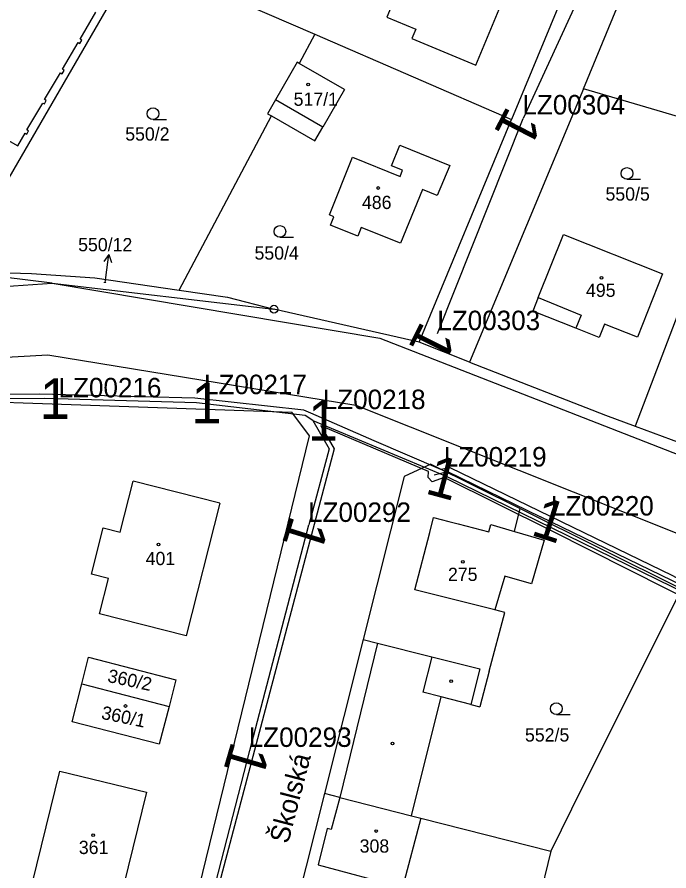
# Model space of a CAD drawing. Extents: x -738131 to -734179, y -1033447 to -1030078.
# Drawn here: x -735805.6 to -735722, y -1031900.8 to -1031791.3 of the extents above; entities that cross this region are included whole.
import ezdxf

# ---------------------------------------------------------------- set-up
doc = ezdxf.new("R2010")
doc.units = 0
for name, color, linetype in [('ftf_2010', 7, 'Continuous'), ('ftf_3010', 7, 'Continuous'), ('ftf_3010_ftf_3010_gtda_3015_gtda_3015_1', 7, 'Continuous'), ('ftf_nu', 7, 'Continuous'), ('Vrstva 1', 7, 'Continuous'), ('Vrstva 2', 7, 'Continuous'), ('Vrstva 3', 7, 'Continuous'), ('Vrstva 4', 7, 'Continuous'), ('Vrstva 5', 7, 'Continuous'), ('Vrstva 7', 7, 'Continuous'), ('Vrstva 8', 7, 'Continuous')]:
    doc.layers.add(name, color=color, linetype=linetype)

msp = doc.modelspace()

# ---------------------------------------------------------------- linework, layer by layer
at = {"layer": 'ftf_2010'}
for points in [[(-735723.71, -1031767.41), (-735740.7, -1031804.32)], [(-735751.68, -1031831.9), (-735740.7, -1031804.32)], [(-735704.95, -1031871.47), (-735706.47, -1031871.55), (-735713.97, -1031867.28), (-735721.47, -1031863), (-735735.75, -1031856.08), (-735750.03, -1031849.16), (-735751.26, -1031849.34), (-735759.78, -1031845.67), (-735767.94, -1031842.11), (-735768.8, -1031841.74), (-735782.82, -1031840.2), (-735802.7, -1031839.67), (-735840.4, -1031839.84), (-735851.45, -1031845.21), (-735851.86, -1031848.34)], [(-735802.06, -1031840.26), (-735814.19, -1031840.32), (-735826.31, -1031840.35)], [(-735782.6, -1031840.82), (-735802.06, -1031840.26)], [(-735767.65, -1031843.06), (-735768.63, -1031842.41), (-735782.6, -1031840.82)], [(-735767.65, -1031843.06), (-735765.57, -1031846.71), (-735768.2, -1031856.47)], [(-735767.65, -1031843.06), (-735750.47, -1031850.23), (-735719.61, -1031865.34), (-735718.8, -1031864.98)], [(-735704.95, -1031871.47), (-735706.37, -1031872.19), (-735707.6, -1031872.09), (-735722.28, -1031864.67), (-735736.96, -1031857.25), (-735750.81, -1031850.37), (-735752.37, -1031850.93), (-735752.89, -1031850.37), (-735752.83, -1031849.61), (-735766.65, -1031843.74), (-735764.94, -1031846.69), (-735783.41, -1031916.56), (-735791.12, -1031947.31)], [(-735752.11, -1031850.03), (-735750.39, -1031849.62), (-735738.44, -1031855.43)], [(-735718.8, -1031864.98), (-735738.44, -1031855.43)], [(-735775.75, -1031885.41), (-735768.2, -1031856.47)], [(-735783.41, -1031915.11), (-735775.75, -1031885.41)]]:
    msp.add_lwpolyline(points, dxfattribs=at)
at = {"layer": 'Vrstva 1'}
for points in [[(-735732.96, -1031800.52), (-735704.95, -1031732.78)], [(-735792.65, -1031782.59), (-735767.42, -1031793.52)], [(-735755.34, -1031784.53), (-735758.17, -1031791.32)], [(-735746.77, -1031797.5), (-735742.03, -1031786.15)], [(-735734.58, -1031786.07), (-735742.18, -1031804.45)], [(-735792.18, -1031786.82), (-735813.65, -1031823.92)], [(-735797.53, -1031794.14), (-735795.51, -1031790.69)], [(-735758.17, -1031791.32), (-735754.45, -1031792.87)], [(-735767.42, -1031793.52), (-735769.41, -1031797.27)], [(-735767.42, -1031793.52), (-735742.18, -1031804.45)], [(-735754.45, -1031792.87), (-735754.96, -1031794.08)], [(-735799.8, -1031798.02), (-735797.79, -1031794.58)], [(-735797.79, -1031794.58), (-735797.57, -1031794.7)], [(-735797.57, -1031794.7), (-735797.32, -1031794.27)], [(-735797.32, -1031794.27), (-735797.53, -1031794.14)], [(-735754.96, -1031794.08), (-735746.77, -1031797.5)], [(-735769.68, -1031797.12), (-735772.46, -1031801.95)], [(-735769.41, -1031797.27), (-735769.68, -1031797.12)], [(-735799.84, -1031798.58), (-735799.59, -1031798.15)], [(-735799.59, -1031798.15), (-735799.8, -1031798.02)], [(-735763.62, -1031800.61), (-735769.41, -1031797.27)], [(-735802.08, -1031801.9), (-735800.06, -1031798.45)], [(-735800.06, -1031798.45), (-735799.84, -1031798.58)], [(-735763.62, -1031800.61), (-735766.4, -1031805.44)], [(-735732.96, -1031800.52), (-735747.57, -1031835.59)], [(-735712.17, -1031806.65), (-735732.96, -1031800.52)], [(-735804.34, -1031805.78), (-735802.32, -1031802.34)], [(-735802.32, -1031802.34), (-735802.11, -1031802.46)], [(-735802.11, -1031802.46), (-735801.86, -1031802.02)], [(-735801.86, -1031802.02), (-735802.08, -1031801.9)], [(-735772.46, -1031801.95), (-735773.47, -1031803.71)], [(-735773.47, -1031803.71), (-735772.98, -1031804)], [(-735784.81, -1031826.34), (-735772.98, -1031804)], [(-735772.98, -1031804), (-735767.41, -1031807.2)], [(-735754.04, -1031833.01), (-735742.18, -1031804.45)], [(-735804.38, -1031806.34), (-735804.13, -1031805.91)], [(-735804.13, -1031805.91), (-735804.34, -1031805.78)], [(-735767.41, -1031807.2), (-735766.4, -1031805.44)], [(-735805.51, -1031807.83), (-735804.59, -1031806.21)], [(-735804.59, -1031806.21), (-735804.38, -1031806.34)], [(-735712.17, -1031806.65), (-735726.29, -1031843.79)], [(-735806.8, -1031807.09), (-735805.51, -1031807.83)], [(-735757.57, -1031810.39), (-735756.52, -1031807.76)], [(-735756.52, -1031807.76), (-735750.1, -1031810.34)], [(-735765.54, -1031816.7), (-735762.57, -1031809.3)], [(-735762.57, -1031809.3), (-735756.48, -1031811.75)], [(-735756.16, -1031810.95), (-735757.57, -1031810.39)], [(-735756.48, -1031811.75), (-735756.16, -1031810.95)], [(-735750.1, -1031810.34), (-735751.7, -1031814.22)], [(-735753.59, -1031813.44), (-735756.42, -1031820.31)], [(-735751.7, -1031814.22), (-735753.59, -1031813.44)], [(-735764.98, -1031816.93), (-735765.54, -1031816.7)], [(-735765.41, -1031818), (-735764.98, -1031816.93)], [(-735761.9, -1031819.41), (-735765.41, -1031818)], [(-735761.45, -1031818.29), (-735761.9, -1031819.41)], [(-735756.42, -1031820.31), (-735761.45, -1031818.29)], [(-735738.76, -1031827.3), (-735735.5, -1031819.21)], [(-735735.5, -1031819.21), (-735722.8, -1031824.26)], [(-735801.1, -1031825.45), (-735813.65, -1031823.92)], [(-735813.65, -1031823.92), (-735803.78, -1031824.19)], [(-735803.78, -1031824.19), (-735795.65, -1031824.78)], [(-735722.8, -1031824.26), (-735726.03, -1031832.36)], [(-735840.85, -1031828.2), (-735801.1, -1031825.45)], [(-735801.1, -1031825.45), (-735772.65, -1031828.79)], [(-735801.1, -1031825.45), (-735759.05, -1031832.5)], [(-735795.65, -1031824.78), (-735784.81, -1031826.34)], [(-735784.81, -1031826.34), (-735778.6, -1031827.24)], [(-735778.6, -1031827.24), (-735772.65, -1031828.79)], [(-735738.76, -1031827.3), (-735739.46, -1031829.03)], [(-735754.04, -1031833.01), (-735772.65, -1031828.79)], [(-735733.93, -1031831.23), (-735739.46, -1031829.03)], [(-735730.24, -1031830.69), (-735730.93, -1031832.42)], [(-735726.03, -1031832.36), (-735730.24, -1031830.69)], [(-735730.93, -1031832.42), (-735733.93, -1031831.23)], [(-735759.05, -1031832.5), (-735717.21, -1031848.85)], [(-735747.57, -1031835.59), (-735754.04, -1031833.01)], [(-735842.87, -1031836.97), (-735801.68, -1031834.63)], [(-735801.68, -1031834.63), (-735762.15, -1031841.1)], [(-735747.57, -1031835.59), (-735730.12, -1031842.37)], [(-735841.77, -1031839.51), (-735770.36, -1031841.99)], [(-735768.08, -1031845.02), (-735770.36, -1031841.99)], [(-735762.15, -1031841.1), (-735720.34, -1031857.78)], [(-735730.12, -1031842.37), (-735726.29, -1031843.79)], [(-735726.29, -1031843.79), (-735719.39, -1031846.35)], [(-735789.57, -1031932.9), (-735768.08, -1031845.02)], [(-735752.54, -1031848.66), (-735755.96, -1031850.23)], [(-735752.54, -1031848.66), (-735741.08, -1031854.36)], [(-735792.37, -1031857.4), (-735790.7, -1031850.84)], [(-735779.58, -1031853.67), (-735790.7, -1031850.84)], [(-735755.96, -1031850.23), (-735761.22, -1031871.16)], [(-735779.58, -1031853.67), (-735783.9, -1031870.68)], [(-735741.78, -1031857.3), (-735741.08, -1031854.36)], [(-735741.08, -1031854.36), (-735720.37, -1031864.67)], [(-735796.07, -1031862.76), (-735794.57, -1031856.84)], [(-735794.57, -1031856.84), (-735792.37, -1031857.4)], [(-735741.78, -1031857.3), (-735738, -1031858.4)], [(-735738, -1031858.4), (-735739.63, -1031864.02)], [(-735793.87, -1031863.32), (-735796.07, -1031862.76)], [(-735795.02, -1031867.86), (-735793.87, -1031863.32)], [(-735743.04, -1031863.03), (-735744.3, -1031867.37)], [(-735739.63, -1031864.02), (-735743.04, -1031863.03)], [(-735720.37, -1031864.67), (-735734.46, -1031892.93)], [(-735783.9, -1031870.68), (-735795.02, -1031867.86)], [(-735745.04, -1031875.22), (-735743.05, -1031867.69)], [(-735743.05, -1031867.69), (-735744.3, -1031867.37)], [(-735761.22, -1031871.16), (-735766.19, -1031890.92)], [(-735797.3, -1031876.85), (-735796.43, -1031873.44)], [(-735796.43, -1031873.44), (-735785.24, -1031876.32)], [(-735745.04, -1031875.22), (-735746.22, -1031879.79)], [(-735798.53, -1031881.71), (-735797.3, -1031876.85)], [(-735797.3, -1031876.85), (-735786.12, -1031879.74)], [(-735785.24, -1031876.32), (-735786.12, -1031879.74)], [(-735754.99, -1031893.78), (-735751.21, -1031878.51)], [(-735747.39, -1031879.49), (-735751.21, -1031878.51)], [(-735786.12, -1031879.74), (-735787.37, -1031884.59)], [(-735747.39, -1031879.49), (-735746.22, -1031879.79)], [(-735787.37, -1031884.59), (-735798.53, -1031881.71)], [(-735804.24, -1031904.75), (-735800.13, -1031888.04)], [(-735800.13, -1031888.04), (-735789.02, -1031890.76)], [(-735789.02, -1031890.76), (-735793.11, -1031907.48)], [(-735766.19, -1031890.92), (-735769.72, -1031904.97)], [(-735764.21, -1031891.43), (-735766.19, -1031890.92)], [(-735764.21, -1031891.43), (-735754.99, -1031893.78)], [(-735734.46, -1031892.93), (-735737.15, -1031898.33)], [(-735754.99, -1031893.78), (-735753.79, -1031894.08)], [(-735753.79, -1031894.08), (-735737.15, -1031898.33)], [(-735737.15, -1031898.33), (-735738.7, -1031904.82)]]:
    msp.add_lwpolyline(points, dxfattribs=at)
at = {"layer": 'Vrstva 3'}
for p, q in [((-735788.17, -1031804.46), (-735786.42, -1031804.46)), ((-735727.36, -1031812.12), (-735725.61, -1031812.12)), ((-735771.89, -1031819.56), (-735770.14, -1031819.56)), ((-735736.42, -1031880.78), (-735734.67, -1031880.78))]:
    msp.add_line(p, q, dxfattribs=at)
for centre in [(-735788.17, -1031803.71), (-735727.36, -1031811.37), (-735771.89, -1031818.81), (-735736.42, -1031880.03)]:
    msp.add_circle(centre, 0.75, dxfattribs=at)
at = {"layer": 'Vrstva 4'}
for points in [[(-735766.4, -1031805.44), (-735772.46, -1031801.95)], [(-735738.76, -1031827.3), (-735733.24, -1031829.55)], [(-735733.24, -1031829.55), (-735733.93, -1031831.23)], [(-735752.67, -1031857.44), (-735752.17, -1031855.51)], [(-735752.17, -1031855.51), (-735750.2, -1031856.02)], [(-735750.2, -1031856.02), (-735749.02, -1031856.32)], [(-735749.02, -1031856.32), (-735745.09, -1031857.33)], [(-735745.09, -1031857.33), (-735744.83, -1031856.42)], [(-735744.83, -1031856.42), (-735741.78, -1031857.3)], [(-735754.57, -1031864.79), (-735752.67, -1031857.44)], [(-735744.3, -1031867.37), (-735754.57, -1031864.79)], [(-735759.38, -1031871.61), (-735764.21, -1031891.43)], [(-735761.22, -1031871.16), (-735759.38, -1031871.61)], [(-735759.38, -1031871.61), (-735752.4, -1031873.37)], [(-735752.4, -1031873.37), (-735753.57, -1031877.9)], [(-735752.4, -1031873.37), (-735746.25, -1031874.92)], [(-735746.25, -1031874.92), (-735747.39, -1031879.49)], [(-735751.21, -1031878.51), (-735753.57, -1031877.9)], [(-735764.21, -1031891.43), (-735765.32, -1031895.53)], [(-735753.79, -1031894.08), (-735756.17, -1031902.98)], [(-735765.81, -1031895.41), (-735766.98, -1031900.08)], [(-735765.32, -1031895.53), (-735765.81, -1031895.41)], [(-735766.98, -1031900.08), (-735756.17, -1031902.98)]]:
    msp.add_lwpolyline(points, dxfattribs=at)
at = {"layer": 'Vrstva 5'}
for centre in [(-735768.25, -1031799.96), (-735759.3, -1031813.24), (-735730.63, -1031824.77), (-735787.46, -1031858.97), (-735748.43, -1031861.19), (-735749.92, -1031876.51), (-735791.71, -1031879.69), (-735757.46, -1031884.49), (-735759.53, -1031895.73), (-735795.86, -1031896.27)]:
    msp.add_circle(centre, 0.175, dxfattribs=at)
at = {"layer": 'Vrstva 7'}
for p, q in [((-735793.85, -1031821.76), (-735794.47, -1031822.69)), ((-735794.23, -1031824.74), (-735793.85, -1031821.76)), ((-735793.85, -1031821.76), (-735793.48, -1031822.82))]:
    msp.add_line(p, q, dxfattribs=at)
msp.add_lwpolyline([(-735794.32, -1031825.42), (-735794.23, -1031824.74)], dxfattribs=at)
at = {"layer": 'Vrstva 8'}
for radius in [0.5, 0.0303]:
    msp.add_circle((-735772.65, -1031828.79), radius, dxfattribs=at)

# ---------------------------------------------------------------- texts
at = {"layer": 'ftf_3010'}
for rotation, p in [(242.7555, (-735742.71, -1031802.55)), (243.4456, (-735753.72, -1031830.16)), (344.9278, (-735753.41, -1031852.38)), (342.2198, (-735739.85, -1031857.71)), (252.5329, (-735770.48, -1031855.08)), (253.6336, (-735778.06, -1031884.05))]:
    msp.add_text('1', height=5.2, rotation=rotation, dxfattribs=at).set_placement(p)
for p in [(-735802.71, -1031842.86), (-735783.25, -1031843.42), (-735768.29, -1031845.66)]:
    msp.add_text('1', height=5.2, dxfattribs=at).set_placement(p)
at = {"layer": 'ftf_3010_ftf_3010_gtda_3015_gtda_3015_1'}
for s, p in [('LZ00304', (-735740.78, -1031803.81)), ('LZ00303', (-735751.7, -1031831.48)), ('LZ00216', (-735800.29, -1031840.1)), ('LZ00217', (-735781.63, -1031839.69)), ('LZ00218', (-735766.4, -1031841.61)), ('LZ00219', (-735750.87, -1031848.97)), ('LZ00220', (-735737.12, -1031855.26)), ('LZ00292', (-735768.28, -1031856.08)), ('LZ00293', (-735775.89, -1031884.94))]:
    msp.add_text(s, height=2.5, dxfattribs=at).set_placement(p)
at = {"layer": 'ftf_nu'}
msp.add_text('Školská', height=2.5, rotation=75.4621, dxfattribs=at).set_placement((-735770.84, -1031897.47))
at = {"layer": 'Vrstva 2'}
for s, height, p in [('517/1', 1.7, (-735770.13, -1031802.7)), ('550/2', 1.7, (-735791.74, -1031807.16)), ('550/5', 1.7, (-735730.12, -1031814.86)), ('486', 1.7, (-735761.37, -1031815.94)), ('550/4', 1.7, (-735775.15, -1031822.43)), ('550/12', 0.1, (-735794.53, -1031825.42)), ('495', 1.7, (-735732.62, -1031827.21)), ('401', 1.7, (-735789.12, -1031861.62)), ('275', 1.7, (-735750.33, -1031863.65)), ('552/5', 1.7, (-735740.45, -1031884.25)), ('308', 1.7, (-735761.66, -1031898.5)), ('361', 1.7, (-735797.69, -1031898.68))]:
    msp.add_text(s, height=height, dxfattribs=at).set_placement(p)
for s, rotation, p in [('360/2', 347.963, (-735794.1, -1031876.59)), ('360/1', 348.3116, (-735794.9, -1031881.32))]:
    msp.add_text(s, height=1.7, rotation=rotation, dxfattribs=at).set_placement(p)
at = {"layer": 'Vrstva 7'}
msp.add_text('550/12', height=1.7, dxfattribs=at).set_placement((-735797.78, -1031821.36))

doc.saveas('drawing.dxf')
